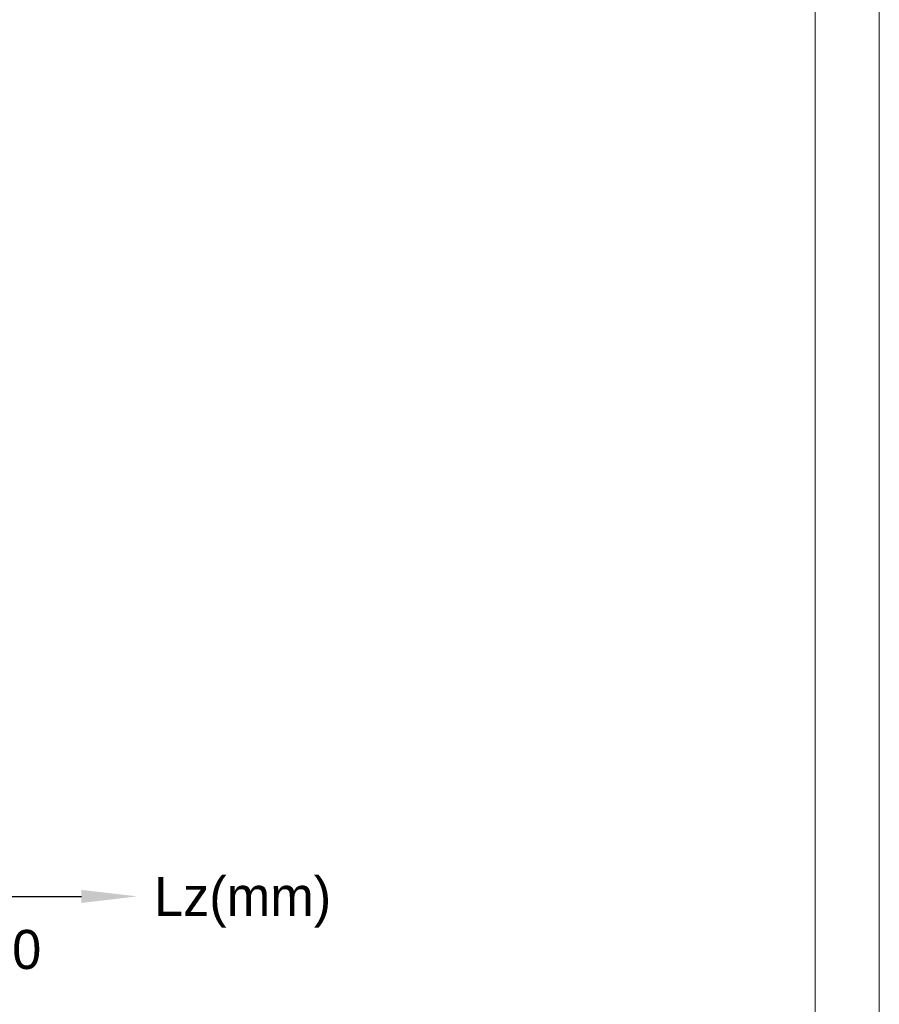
# Model space of a CAD drawing. Header units: millimetres. Extents: x 5437 to 18441, y -4466 to 3128.
# Tile 469 of 497: x 15594 to 15748, y -905 to -729. Entities that reach past the tile are written whole.
import ezdxf
from ezdxf.enums import TextEntityAlignment as Align

# ---------------------------------------------------------------- set-up
doc = ezdxf.new("R2010")
doc.units = ezdxf.units.MM
for name, color, linetype, lineweight in [('1轮廓实线层', 7, 'Continuous', 18), ('2细线层', 4, 'Continuous', 13), ('6文字层', 3, 'Continuous', 13), ('7标注层', 4, 'Continuous', 13), ('图框层', 7, 'Continuous', 18)]:
    doc.layers.add(name, color=color, linetype=linetype, lineweight=lineweight)

# ---------------------------------------------------------------- blocks, each defined once
blk = doc.blocks.new('标尺')
blk.add_line((42313.54, -36077.68), (42631.54, -36077.68))
at = {"layer": '7标注层'}
blk.add_solid([(42631.54, -36078.85), (42631.54, -36076.52), (42641.54, -36077.68)], dxfattribs=at)
at = {"layer": '6文字层'}
blk.add_text('Lz(mm)', height=7, dxfattribs=at).set_placement((42644.54, -36077.68), align=Align.MIDDLE_LEFT)
blk.add_text('600', height=7, dxfattribs=at).set_placement((42616.54, -36083.68), align=Align.TOP_CENTER)
blk = doc.blocks.new('ZwmFrameMain_2_A4^_^无分区图框^_^landscape')
at = {"layer": '1轮廓实线层'}
blk.add_line((267, 200), (267, 0), dxfattribs=at)
at = {"layer": '2细线层'}
blk.add_line((272, 205), (272, -5), dxfattribs=at)

msp = doc.modelspace()

# ---------------------------------------------------------------- block references
at = {"color": 0}
msp.add_blockref('标尺', (-27026.67904, 35191.89278), dxfattribs=at)
at = {"layer": '图框层', "color": 0, "xscale": 2.3, "yscale": 2.3, "zscale": 2.3}
msp.add_blockref('ZwmFrameMain_2_A4^_^无分区图框^_^landscape', (15122.11018, -1024.07635), dxfattribs=at)

doc.saveas('drawing.dxf')
